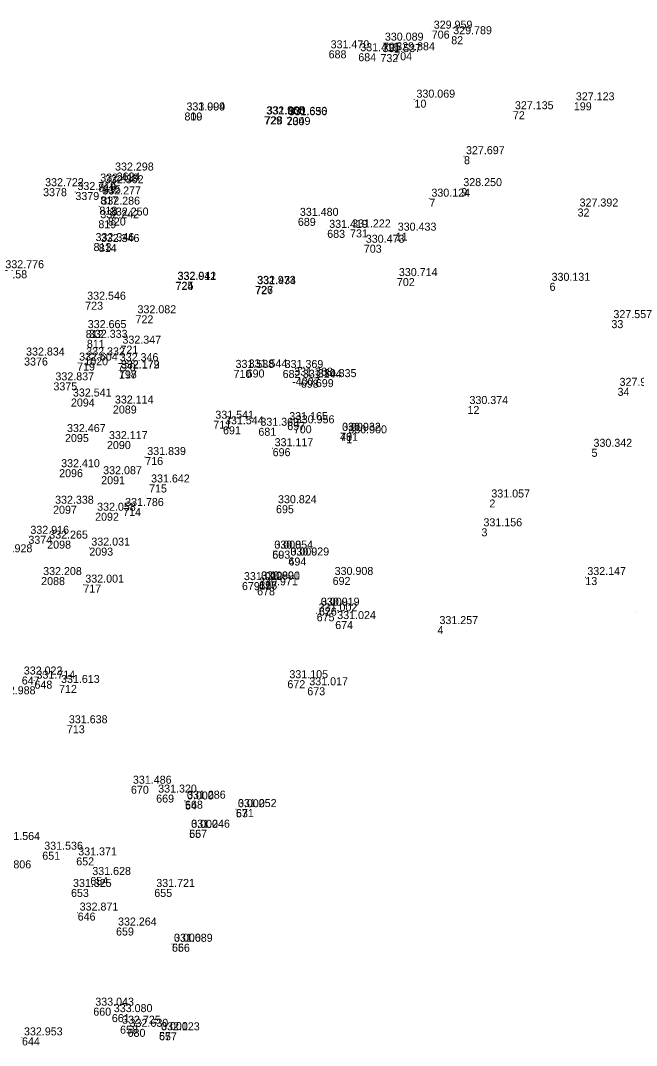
# Model space of a CAD drawing. Extents: x -829398 to -819400, y -1074439 to -1067977.
# Drawn here: x -819741 to -819648.5, y -1072782.8 to -1072629.1 of the extents above; entities that cross this region are included whole.
import ezdxf

# ---------------------------------------------------------------- set-up
doc = ezdxf.new("R2010")
doc.units = 0
for name, color, linetype in [('Vrstva 60', 7, 'Continuous'), ('Vrstva 61', 7, 'Continuous'), ('Čísla bodů_doměření_2012', 7, 'Continuous')]:
    doc.layers.add(name, color=color, linetype=linetype)

# ---------------------------------------------------------------- blocks, each defined once
blk = doc.blocks.new('BOD')
at = {"layer": 'Čísla bodů_doměření_2012'}
for p, q in [((-0.15, 0), (0.15, 0)), ((0, -0.15), (0, 0.15))]:
    blk.add_line(p, q, dxfattribs=at)

msp = doc.modelspace()

# ---------------------------------------------------------------- block references
at = {"layer": 'Vrstva 60', "xscale": 0.010000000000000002, "yscale": 0.010000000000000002}
for p in [(-819679.277, -1072630.615), (-819676.348, -1072631.454), (-819686.613, -1072632.418), (-819694.754, -1072633.568), (-819690.303, -1072634.007), (-819686.978, -1072634.136), (-819684.906, -1072633.862), (-819681.871, -1072640.969), (-819657.947, -1072641.368), (-819716.394, -1072642.893), (-819716.394, -1072642.893), (-819704.426, -1072643.486), (-819704.335, -1072643.463), (-819701.071, -1072643.606), (-819701.05, -1072643.55), (-819667.092, -1072642.706), (-819674.435, -1072649.445), (-819727.109, -1072651.897), (-819737.607, -1072654.248), (-819729.334, -1072653.555), (-819728.625, -1072653.803), (-819674.838, -1072654.238), (-819732.76, -1072654.817), (-819729.023, -1072655.488), (-819679.628, -1072655.818), (-819729.165, -1072657.018), (-819657.385, -1072657.294), (-819729.313, -1072659.049), (-819727.882, -1072658.649), (-819699.367, -1072658.696), (-819694.965, -1072660.495), (-819691.534, -1072660.427), (-819684.683, -1072660.913), (-819730.036, -1072662.479), (-819729.253, -1072662.617), (-819689.473, -1072662.727), (-819717.741, -1072668.323), (-819717.717, -1072668.27), (-819684.511, -1072667.728), (-819661.592, -1072668.439), (-819705.796, -1072668.897), (-819705.747, -1072668.943), (-819731.291, -1072671.27), (-819723.739, -1072673.306), (-819652.312, -1072674.033), (-819731.208, -1072675.529), (-819731.035, -1072676.988), (-819725.998, -1072677.861), (-819740.463, -1072679.64), (-819732.501, -1072680.399), (-819731.439, -1072679.613), (-819726.402, -1072680.486), (-819726.232, -1072681.546), (-819726.219, -1072681.59), (-819709.023, -1072681.497), (-819707.059, -1072681.436), (-819701.656, -1072681.507), (-819736.06, -1072683.365), (-819700.221, -1072682.656), (-819698.921, -1072682.974), (-819696.673, -1072682.881), (-819651.387, -1072684.186), (-819733.43, -1072685.79), (-819727.13, -1072686.84), (-819673.913, -1072686.915), (-819712.061, -1072689.115), (-819710.606, -1072689.955), (-819700.965, -1072689.33), (-819699.98, -1072689.803), (-819734.32, -1072691.12), (-819705.295, -1072690.178), (-819693.035, -1072690.939), (-819693.025, -1072690.931), (-819692.1, -1072691.313), (-819728.02, -1072692.17), (-819722.276, -1072694.559), (-819703.154, -1072693.24), (-819655.3, -1072693.333), (-819735.2, -1072696.39), (-819728.89, -1072697.44), (-819721.699, -1072698.682), (-819736.11, -1072701.87), (-819725.595, -1072702.207), (-819702.648, -1072701.793), (-819670.63, -1072700.933), (-819729.8, -1072702.92), (-819671.815, -1072705.252), (-819739.818, -1072706.379), (-819736.99, -1072707.1), (-819730.67, -1072708.15), (-819703.199, -1072708.605), (-819703.196, -1072708.598), (-819700.782, -1072709.637), (-819700.778, -1072709.628), (-819737.9, -1072712.57), (-819694.152, -1072712.549), (-819656.224, -1072712.562), (-819731.571, -1072713.699), (-819707.766, -1072713.324), (-819705.487, -1072714.107), (-819705.181, -1072713.219), (-819705.18, -1072713.233), (-819705.165, -1072713.248), (-819696.218, -1072717.151), (-819696.213, -1072717.152), (-819696.548, -1072718), (-819693.765, -1072719.167), (-819648.66, -1072717.752), (-819678.419, -1072719.918), (-819740.807, -1072727.481), (-819738.902, -1072728.104), (-819700.942, -1072728.033), (-819735.218, -1072728.745), (-819697.955, -1072729.094), (-819734.038, -1072734.792), (-819724.424, -1072743.862), (-819720.635, -1072745.188), (-819716.31, -1072746.223), (-819716.308, -1072746.1), (-819708.667, -1072747.359), (-819708.658, -1072747.393), (-819715.682, -1072750.479), (-819715.673, -1072750.448), (-819737.736, -1072753.757), (-819732.636, -1072754.61), (-819730.526, -1072757.543), (-819733.42, -1072759.339), (-819720.921, -1072759.34), (-819732.42, -1072762.885), (-819726.66, -1072765.125), (-819718.261, -1072767.561), (-819718.257, -1072767.538), (-819730.076, -1072777.149), (-819727.295, -1072778.113), (-819726.058, -1072779.853), (-819724.927, -1072780.318), (-819740.777, -1072781.602), (-819720.207, -1072780.84), (-819720.206, -1072780.798)]:
    msp.add_blockref('BOD', p, dxfattribs=at)

# ---------------------------------------------------------------- texts
at = {"layer": 'Vrstva 60'}
for s, p in [('706', (-819679.277, -1072631.815)), ('82', (-819676.348, -1072632.654)), ('705', (-819686.613, -1072633.618)), ('688', (-819694.754, -1072634.768)), ('684', (-819690.303, -1072635.207)), ('732', (-819686.978, -1072635.336)), ('704', (-819684.906, -1072635.062)), ('10', (-819681.871, -1072642.169)), ('199', (-819657.947, -1072642.568)), ('809', (-819716.394, -1072644.093)), ('810', (-819716.394, -1072644.093)), ('729', (-819704.426, -1072644.686)), ('728', (-819704.335, -1072644.663)), ('730', (-819701.071, -1072644.806)), ('2049', (-819701.05, -1072644.75)), ('72', (-819667.092, -1072643.906)), ('8', (-819674.435, -1072650.645)), ('-2624', (-819727.109, -1072653.097)), ('3378', (-819737.607, -1072655.448)), ('816', (-819729.334, -1072654.755)), ('815', (-819728.625, -1072655.003)), ('9', (-819674.838, -1072655.438)), ('3379', (-819732.76, -1072656.017)), ('817', (-819729.023, -1072656.688)), ('7', (-819679.628, -1072657.018)), ('818', (-819729.165, -1072658.218)), ('32', (-819657.385, -1072658.494)), ('819', (-819729.313, -1072660.249)), ('820', (-819727.882, -1072659.849)), ('689', (-819699.367, -1072659.896)), ('683', (-819694.965, -1072661.695)), ('731', (-819691.534, -1072661.627)), ('11', (-819684.683, -1072662.113)), ('813', (-819730.036, -1072663.679)), ('814', (-819729.253, -1072663.817)), ('703', (-819689.473, -1072663.927)), ('3158', (-819743.572, -1072667.749)), ('724', (-819717.741, -1072669.523)), ('725', (-819717.717, -1072669.47)), ('702', (-819684.511, -1072668.928)), ('6', (-819661.592, -1072669.639)), ('726', (-819705.796, -1072670.097)), ('727', (-819705.747, -1072670.143)), ('723', (-819731.291, -1072672.47)), ('722', (-819723.739, -1072674.506)), ('33', (-819652.312, -1072675.233)), ('812', (-819731.208, -1072676.729)), ('811', (-819731.035, -1072678.188)), ('721', (-819725.998, -1072679.061)), ('3376', (-819740.463, -1072680.84)), ('719', (-819732.501, -1072681.599)), ('1020', (-819731.439, -1072680.813)), ('720', (-819726.402, -1072681.686)), ('718', (-819726.232, -1072682.746)), ('197', (-819726.219, -1072682.79)), ('710', (-819709.023, -1072682.697)), ('690', (-819707.059, -1072682.636)), ('682', (-819701.656, -1072682.707)), ('3375', (-819736.06, -1072684.565)), ('-4007', (-819700.221, -1072683.856)), ('698', (-819698.921, -1072684.174)), ('699', (-819696.673, -1072684.081)), ('34', (-819651.387, -1072685.386)), ('2094', (-819733.43, -1072686.99)), ('2089', (-819727.13, -1072688.04)), ('12', (-819673.913, -1072688.115)), ('711', (-819712.061, -1072690.315)), ('691', (-819710.606, -1072691.155)), ('697', (-819700.965, -1072690.53)), ('700', (-819699.98, -1072691.003)), ('2095', (-819734.32, -1072692.32)), ('681', (-819705.295, -1072691.378)), ('48', (-819693.035, -1072692.139)), ('701', (-819693.025, -1072692.131)), ('1', (-819692.1, -1072692.513)), ('2090', (-819728.02, -1072693.37)), ('716', (-819722.276, -1072695.759)), ('696', (-819703.154, -1072694.44)), ('5', (-819655.3, -1072694.533)), ('2096', (-819735.2, -1072697.59)), ('2091', (-819728.89, -1072698.64)), ('715', (-819721.699, -1072699.882)), ('2097', (-819736.11, -1072703.07)), ('714', (-819725.595, -1072703.407)), ('695', (-819702.648, -1072702.993)), ('2', (-819670.63, -1072702.133)), ('2092', (-819729.8, -1072704.12)), ('3', (-819671.815, -1072706.452)), ('3374', (-819739.818, -1072707.579)), ('2098', (-819736.99, -1072708.3)), ('2093', (-819730.67, -1072709.35)), ('50', (-819703.199, -1072709.805)), ('693', (-819703.196, -1072709.798)), ('49', (-819700.782, -1072710.837)), ('694', (-819700.778, -1072710.828)), ('2088', (-819737.9, -1072713.77)), ('692', (-819694.152, -1072713.749)), ('13', (-819656.224, -1072713.762)), ('717', (-819731.571, -1072714.899)), ('679', (-819707.766, -1072714.524)), ('678', (-819705.487, -1072715.307)), ('51', (-819705.18, -1072714.433)), ('677', (-819705.181, -1072714.419)), ('196', (-819705.165, -1072714.448)), ('52', (-819696.218, -1072718.351)), ('676', (-819696.213, -1072718.352)), ('675', (-819696.548, -1072719.2)), ('674', (-819693.765, -1072720.367)), ('4', (-819678.419, -1072721.118)), ('647', (-819740.807, -1072728.681)), ('648', (-819738.902, -1072729.304)), ('672', (-819700.942, -1072729.233)), ('712', (-819735.218, -1072729.945)), ('673', (-819697.955, -1072730.294)), ('713', (-819734.038, -1072735.992)), ('670', (-819724.424, -1072745.062)), ('669', (-819720.635, -1072746.388)), ('54', (-819716.31, -1072747.423)), ('668', (-819716.308, -1072747.3)), ('53', (-819708.658, -1072748.593)), ('671', (-819708.667, -1072748.559)), ('55', (-819715.682, -1072751.679)), ('667', (-819715.673, -1072751.648)), ('651', (-819737.736, -1072754.957)), ('652', (-819732.636, -1072755.81)), ('654', (-819730.526, -1072758.743)), ('653', (-819733.42, -1072760.539)), ('655', (-819720.921, -1072760.54)), ('646', (-819732.42, -1072764.085)), ('659', (-819726.66, -1072766.325)), ('56', (-819718.257, -1072768.738)), ('656', (-819718.261, -1072768.761)), ('660', (-819730.076, -1072778.349)), ('661', (-819727.295, -1072779.313)), ('658', (-819726.058, -1072781.053)), ('680', (-819724.927, -1072781.518)), ('644', (-819740.777, -1072782.802)), ('57', (-819720.206, -1072781.998)), ('657', (-819720.207, -1072782.04))]:
    msp.add_text(s, height=1.2, dxfattribs=at).set_placement(p)
at = {"layer": 'Vrstva 61'}
for s, p in [('329.959', (-819678.977, -1072630.315)), ('329.789', (-819676.048, -1072631.154)), ('330.089', (-819686.313, -1072632.118)), ('331.470', (-819694.454, -1072633.268)), ('331.419', (-819690.003, -1072633.707)), ('331.537', (-819686.678, -1072633.836)), ('329.884', (-819684.606, -1072633.562)), ('330.069', (-819681.571, -1072640.669)), ('327.123', (-819657.647, -1072641.068)), ('333.099', (-819716.094, -1072642.593)), ('331.904', (-819716.094, -1072642.593)), ('332.965', (-819704.126, -1072643.186)), ('331.800', (-819704.035, -1072643.163)), ('331.636', (-819700.771, -1072643.306)), ('331.650', (-819700.75, -1072643.25)), ('327.135', (-819666.792, -1072642.406)), ('327.697', (-819674.135, -1072649.145)), ('332.298', (-819726.809, -1072651.597)), ('332.722', (-819737.307, -1072653.948)), ('332.419', (-819729.034, -1072653.255)), ('332.362', (-819728.325, -1072653.503)), ('328.250', (-819674.538, -1072653.938)), ('332.719', (-819732.46, -1072654.517)), ('332.277', (-819728.723, -1072655.188)), ('330.124', (-819679.328, -1072655.518)), ('332.286', (-819728.865, -1072656.718)), ('327.392', (-819657.085, -1072656.994)), ('332.242', (-819729.013, -1072658.749)), ('332.250', (-819727.582, -1072658.349)), ('331.480', (-819699.067, -1072658.396)), ('331.419', (-819694.665, -1072660.195)), ('331.222', (-819691.234, -1072660.127)), ('330.433', (-819684.383, -1072660.613)), ('332.346', (-819729.736, -1072662.179)), ('332.346', (-819728.953, -1072662.317)), ('330.473', (-819689.173, -1072662.427)), ('332.776', (-819743.272, -1072666.249)), ('332.012', (-819717.441, -1072668.023)), ('332.941', (-819717.417, -1072667.97)), ('330.714', (-819684.211, -1072667.428)), ('330.131', (-819661.292, -1072668.139)), ('332.973', (-819705.496, -1072668.597)), ('331.434', (-819705.447, -1072668.643)), ('332.546', (-819730.991, -1072670.97)), ('332.082', (-819723.439, -1072673.006)), ('327.557', (-819652.012, -1072673.733)), ('332.665', (-819730.908, -1072675.229)), ('332.333', (-819730.735, -1072676.688)), ('332.347', (-819725.698, -1072677.561)), ('332.834', (-819740.163, -1072679.34)), ('332.604', (-819732.201, -1072680.099)), ('332.332', (-819731.139, -1072679.313)), ('332.346', (-819726.102, -1072680.186)), ('332.172', (-819725.932, -1072681.246)), ('332.179', (-819725.919, -1072681.29)), ('331.538', (-819708.723, -1072681.197)), ('331.544', (-819706.759, -1072681.136)), ('331.369', (-819701.356, -1072681.207)), ('332.837', (-819735.76, -1072683.065)), ('331.363', (-819699.921, -1072682.356)), ('331.144', (-819698.621, -1072682.674)), ('330.835', (-819696.373, -1072682.581)), ('327.975', (-819651.087, -1072683.886)), ('332.541', (-819733.13, -1072685.49)), ('332.114', (-819726.83, -1072686.54)), ('330.374', (-819673.613, -1072686.615)), ('331.541', (-819711.761, -1072688.815)), ('331.544', (-819710.306, -1072689.655)), ('331.165', (-819700.665, -1072689.03)), ('330.956', (-819699.68, -1072689.503)), ('332.467', (-819734.02, -1072690.82)), ('331.369', (-819704.995, -1072689.878)), ('0.000', (-819692.735, -1072690.639)), ('330.932', (-819692.725, -1072690.631)), ('330.900', (-819691.8, -1072691.013)), ('332.117', (-819727.72, -1072691.87)), ('331.839', (-819721.976, -1072694.259)), ('331.117', (-819702.854, -1072692.94)), ('330.342', (-819655, -1072693.033)), ('332.410', (-819734.9, -1072696.09)), ('332.087', (-819728.59, -1072697.14)), ('331.642', (-819721.399, -1072698.382)), ('332.338', (-819735.81, -1072701.57)), ('331.786', (-819725.295, -1072701.907)), ('330.824', (-819702.348, -1072701.493)), ('331.057', (-819670.33, -1072700.633)), ('332.058', (-819729.5, -1072702.62)), ('331.156', (-819671.515, -1072704.952)), ('332.916', (-819739.518, -1072706.079)), ('332.265', (-819736.69, -1072706.8)), ('332.031', (-819730.37, -1072707.85)), ('332.928', (-819745.02, -1072708.851)), ('0.000', (-819702.899, -1072708.305)), ('330.854', (-819702.896, -1072708.298)), ('0.000', (-819700.482, -1072709.337)), ('330.929', (-819700.478, -1072709.328)), ('332.208', (-819737.6, -1072712.27)), ('330.908', (-819693.852, -1072712.249)), ('332.147', (-819655.924, -1072712.262)), ('332.001', (-819731.271, -1072713.399)), ('331.012', (-819707.466, -1072713.024)), ('330.971', (-819705.187, -1072713.807)), ('330.891', (-819704.881, -1072712.919)), ('0.000', (-819704.88, -1072712.933)), ('330.900', (-819704.865, -1072712.948)), ('0.000', (-819695.918, -1072716.851)), ('330.919', (-819695.913, -1072716.852)), ('331.002', (-819696.248, -1072717.7)), ('331.024', (-819693.465, -1072718.867)), ('331.257', (-819678.119, -1072719.618)), ('332.022', (-819740.507, -1072727.181)), ('331.714', (-819738.602, -1072727.804)), ('331.105', (-819700.642, -1072727.733)), ('331.613', (-819734.918, -1072728.445)), ('331.017', (-819697.655, -1072728.794)), ('332.988', (-819744.541, -1072730.147)), ('331.638', (-819733.738, -1072734.492)), ('331.486', (-819724.124, -1072743.562)), ('331.320', (-819720.335, -1072744.888)), ('331.286', (-819716.008, -1072745.8)), ('0.000', (-819716.01, -1072745.923)), ('331.252', (-819708.367, -1072747.059)), ('0.000', (-819708.358, -1072747.093)), ('0.000', (-819715.382, -1072750.179)), ('331.246', (-819715.373, -1072750.148)), ('331.564', (-819743.868, -1072752.002)), ('331.536', (-819737.436, -1072753.457)), ('331.371', (-819732.336, -1072754.31)), ('332.806', (-819745.195, -1072756.254)), ('331.628', (-819730.226, -1072757.243)), ('331.325', (-819733.12, -1072759.039)), ('331.721', (-819720.621, -1072759.04)), ('332.871', (-819732.12, -1072762.585)), ('332.264', (-819726.36, -1072764.825)), ('331.689', (-819717.961, -1072767.261)), ('0.000', (-819717.957, -1072767.238)), ('333.043', (-819729.776, -1072776.849)), ('333.080', (-819726.995, -1072777.813)), ('332.725', (-819725.758, -1072779.553)), ('332.630', (-819724.627, -1072780.018)), ('332.953', (-819740.477, -1072781.302)), ('332.123', (-819719.907, -1072780.54)), ('0.000', (-819719.906, -1072780.498))]:
    msp.add_text(s, height=1.2, dxfattribs=at).set_placement(p)

doc.saveas('drawing.dxf')
